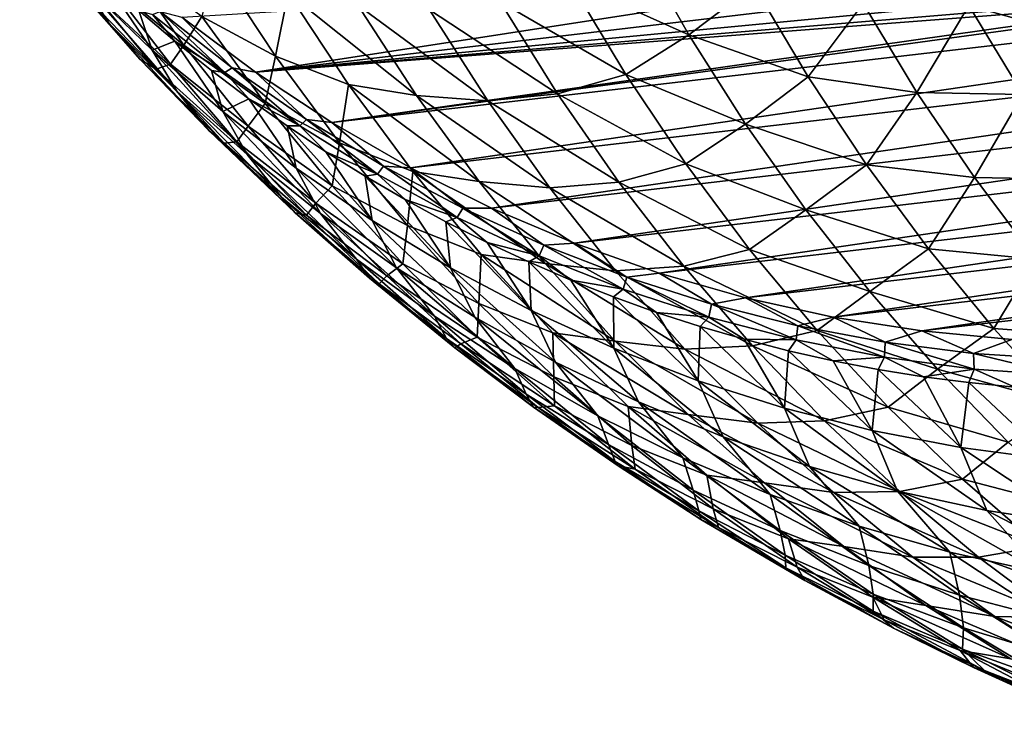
# Model space of a CAD drawing. Header units: metres. Extents: x -46 to 104, y -30 to 30.
# Tile 556 of 656: x 75.57 to 81.93, y -13.5 to -9.04. Entities that reach past the tile are written whole.
import ezdxf

# ---------------------------------------------------------------- set-up
doc = ezdxf.new("R2010")
doc.units = ezdxf.units.M
doc.layers.add('solid_26_000_502_XXX', color=7, linetype='CONTINUOUS')

msp = doc.modelspace()

# ---------------------------------------------------------------- linework, layer by layer
at = {"layer": 'solid_26_000_502_XXX'}
for points in [[(79.607391, -6.293884, 284.477203), (87.863838, -9.027061, 296.710541), (88.064285, -9.173872, 296.53891)], [(79.802994, -6.432578, 284.310577), (79.607391, -6.293884, 284.477203), (88.064285, -9.173872, 296.53891)], [(79.802994, -6.432578, 284.310577), (88.064285, -9.173872, 296.53891), (88.268509, -9.313724, 296.365906)], [(80.002235, -6.564403, 284.1427), (79.802994, -6.432578, 284.310577), (88.268509, -9.313724, 296.365906)], [(80.002235, -6.564403, 284.1427), (88.268509, -9.313724, 296.365906), (88.476379, -9.446518, 296.191681)], [(80.204979, -6.689263, 283.973663), (80.002235, -6.564403, 284.1427), (88.476379, -9.446518, 296.191681)], [(80.204979, -6.689263, 283.973663), (88.476379, -9.446518, 296.191681), (88.687744, -9.572159, 296.016357)], [(80.411072, -6.807067, 283.80365), (80.204979, -6.689263, 283.973663), (88.687744, -9.572159, 296.016357)], [(80.411072, -6.807067, 283.80365), (88.687744, -9.572159, 296.016357), (88.902451, -9.690559, 295.840057)], [(80.620361, -6.917729, 283.632721), (80.411072, -6.807067, 283.80365), (88.902451, -9.690559, 295.840057)], [(80.620361, -6.917729, 283.632721), (88.902451, -9.690559, 295.840057), (89.120354, -9.801635, 295.662903)], [(80.832695, -7.021169, 283.46106), (80.620361, -6.917729, 283.632721), (89.120354, -9.801635, 295.662903)], [(80.832695, -7.021169, 283.46106), (89.120354, -9.801635, 295.662903), (89.341293, -9.905306, 295.485046)], [(81.047928, -7.117311, 283.288727), (80.832695, -7.021169, 283.46106), (89.341293, -9.905306, 295.485046)], [(81.047928, -7.117311, 283.288727), (89.341293, -9.905306, 295.485046), (89.565117, -10.001501, 295.30661)], [(81.265892, -7.206086, 283.115906), (81.047928, -7.117311, 283.288727), (89.565117, -10.001501, 295.30661)], [(81.265892, -7.206086, 283.115906), (89.565117, -10.001501, 295.30661), (89.791664, -10.09015, 295.127655)], [(81.486435, -7.287428, 282.942688), (81.265892, -7.206086, 283.115906), (89.791664, -10.09015, 295.127655)], [(81.486435, -7.287428, 282.942688), (89.791664, -10.09015, 295.127655), (90.020775, -10.171192, 294.948395)], [(81.709396, -7.361279, 282.769196), (81.486435, -7.287428, 282.942688), (90.020775, -10.171192, 294.948395)], [(81.709396, -7.361279, 282.769196), (90.020775, -10.171192, 294.948395), (90.252289, -10.244568, 294.76889)], [(81.934608, -7.427586, 282.595581), (81.709396, -7.361279, 282.769196), (90.252289, -10.244568, 294.76889)], [(77.585136, -9.707316, 283.322723), (89.953606, -8.263963, 274.780518), (78.09359, -10.00009, 282.902832)], [(83.738213, -8.865314, 279.097351), (89.953606, -8.263963, 274.780518), (77.585136, -9.707316, 283.322723)], [(78.09359, -10.00009, 282.902832), (89.953606, -8.263963, 274.780518), (89.43676, -8.676271, 275.068756)], [(76.145729, -9.067495, 287.038818), (75.567039, -8.363253, 286.563538), (75.985085, -8.814984, 286.177124)], [(76.145729, -9.067495, 287.038818), (75.729218, -8.603352, 287.426575), (75.567039, -8.363253, 286.563538)], [(79.892479, -9.140753, 297.379852), (79.551872, -8.538905, 297.740356), (79.123535, -8.79372, 296.906708)], [(80.311867, -8.821666, 298.223816), (79.551872, -8.538905, 297.740356), (79.892479, -9.140753, 297.379852)], [(76.346405, -9.301438, 287.892517), (75.729218, -8.603352, 287.426575), (76.145729, -9.067495, 287.038818)], [(76.346405, -9.301438, 287.892517), (75.921837, -8.81461, 288.290466), (75.729218, -8.603352, 287.426575)], [(82.550949, -9.187987, 299.724426), (82.22522, -8.624312, 300.066864), (81.701424, -8.952093, 299.33429)], [(76.629005, -9.206844, 290.918152), (76.237549, -8.65603, 291.304962), (76.136353, -8.803837, 290.268036)], [(76.743942, -9.023021, 291.96167), (76.237549, -8.65603, 291.304962), (76.629005, -9.206844, 290.918152)], [(77.22052, -9.278086, 292.667969), (76.831985, -8.689956, 293.059967), (76.743942, -9.023021, 291.96167)], [(77.302414, -8.870709, 293.78949), (76.831985, -8.689956, 293.059967), (77.22052, -9.278086, 292.667969)], [(78.09359, -10.00009, 282.902832), (89.43676, -8.676271, 275.068756), (78.616295, -10.260292, 282.479126)], [(78.616295, -10.260292, 282.479126), (89.43676, -8.676271, 275.068756), (88.906059, -9.059521, 275.372559)], [(76.422935, -9.239509, 285.781891), (75.985085, -8.814984, 286.177124), (76.109001, -8.777331, 285.090454)], [(76.422935, -9.239509, 285.781891), (76.109001, -8.777331, 285.090454), (76.336937, -8.982957, 284.887695)], [(81.160568, -8.75312, 280.958191), (77.092079, -9.382633, 283.737885), (76.616013, -9.027081, 284.146912)], [(81.160568, -8.75312, 280.958191), (81.666786, -8.840569, 280.579987), (77.092079, -9.382633, 283.737885)], [(76.449791, -9.362298, 288.864349), (75.921837, -8.81461, 288.290466), (76.346405, -9.301438, 287.892517)], [(76.449791, -9.362298, 288.864349), (76.033188, -8.85605, 289.260376), (75.921837, -8.81461, 288.290466)], [(76.582321, -9.504739, 286.641968), (75.985085, -8.814984, 286.177124), (76.422935, -9.239509, 285.781891)], [(76.582321, -9.504739, 286.641968), (76.145729, -9.067495, 287.038818), (75.985085, -8.814984, 286.177124)], [(76.541939, -9.331567, 289.875641), (76.136353, -8.803837, 290.268036), (76.033188, -8.85605, 289.260376)], [(76.629005, -9.206844, 290.918152), (76.136353, -8.803837, 290.268036), (76.541939, -9.331567, 289.875641)], [(81.666786, -8.840569, 280.579987), (82.179031, -8.895617, 280.203796), (77.092079, -9.382633, 283.737885)], [(79.485291, -9.397153, 296.530823), (79.123535, -8.79372, 296.906708), (78.672699, -8.928631, 296.106018)], [(79.892479, -9.140753, 297.379852), (79.123535, -8.79372, 296.906708), (79.485291, -9.397153, 296.530823)], [(80.663101, -9.413469, 297.857697), (80.311867, -8.821666, 298.223816), (79.892479, -9.140753, 297.379852)], [(81.018578, -8.938636, 298.766876), (80.311867, -8.821666, 298.223816), (80.663101, -9.413469, 297.857697)], [(76.541939, -9.331567, 289.875641), (76.033188, -8.85605, 289.260376), (76.449791, -9.362298, 288.864349)], [(82.179031, -8.895617, 280.203796), (82.695946, -8.918117, 279.830627), (77.092079, -9.382633, 283.737885)], [(83.216141, -8.908007, 279.461487), (77.585136, -9.707316, 283.322723), (77.092079, -9.382633, 283.737885)], [(82.695946, -8.918117, 279.830627), (83.216141, -8.908007, 279.461487), (77.092079, -9.382633, 283.737885)], [(77.692856, -9.461267, 293.39563), (77.302414, -8.870709, 293.78949), (77.22052, -9.278086, 292.667969)], [(78.132462, -9.532417, 294.170685), (77.302414, -8.870709, 293.78949), (77.692856, -9.461267, 293.39563)], [(78.132462, -9.532417, 294.170685), (77.752937, -8.950055, 294.555115), (77.302414, -8.870709, 293.78949)], [(83.216141, -8.908007, 279.461487), (83.738213, -8.865314, 279.097351), (77.585136, -9.707316, 283.322723)], [(78.592041, -9.567163, 294.938538), (77.752937, -8.950055, 294.555115), (78.132462, -9.532417, 294.170685)], [(78.592041, -9.567163, 294.938538), (78.215698, -8.979462, 295.321777), (77.752937, -8.950055, 294.555115)], [(79.043182, -9.523325, 295.725586), (78.672699, -8.928631, 296.106018), (78.215698, -8.979462, 295.321777)], [(79.485291, -9.397153, 296.530823), (78.672699, -8.928631, 296.106018), (79.043182, -9.523325, 295.725586)], [(81.366768, -9.513126, 298.406311), (81.018578, -8.938636, 298.766876), (80.663101, -9.413469, 297.857697)], [(81.701424, -8.952093, 299.33429), (81.018578, -8.938636, 298.766876), (81.366768, -9.513126, 298.406311)], [(82.051895, -9.525725, 298.97229), (81.701424, -8.952093, 299.33429), (81.366768, -9.513126, 298.406311)], [(82.550949, -9.187987, 299.724426), (81.701424, -8.952093, 299.33429), (82.051895, -9.525725, 298.97229)], [(76.422935, -9.239509, 285.781891), (76.336937, -8.982957, 284.887695), (76.569702, -9.181083, 284.682953)], [(76.424461, -9.010751, 284.635284), (76.569702, -9.181083, 284.682953), (76.336937, -8.982957, 284.887695)], [(76.892418, -9.384794, 284.228394), (76.424461, -9.010751, 284.635284), (76.475555, -8.990648, 284.424622)], [(76.892418, -9.384794, 284.228394), (76.569702, -9.181083, 284.682953), (76.424461, -9.010751, 284.635284)], [(76.940331, -9.353908, 284.022125), (76.475555, -8.990648, 284.424622), (76.616013, -9.027081, 284.146912)], [(76.892418, -9.384794, 284.228394), (76.475555, -8.990648, 284.424622), (76.940331, -9.353908, 284.022125)], [(76.940331, -9.353908, 284.022125), (76.616013, -9.027081, 284.146912), (77.092079, -9.382633, 283.737885)], [(77.153404, -9.583726, 291.560089), (76.743942, -9.023021, 291.96167), (76.629005, -9.206844, 290.918152)], [(77.22052, -9.278086, 292.667969), (76.743942, -9.023021, 291.96167), (77.153404, -9.583726, 291.560089)], [(79.043182, -9.523325, 295.725586), (78.215698, -8.979462, 295.321777), (78.592041, -9.567163, 294.938538)], [(76.792274, -9.760357, 287.484833), (76.145729, -9.067495, 287.038818), (76.582321, -9.504739, 286.641968)], [(76.792274, -9.760357, 287.484833), (76.346405, -9.301438, 287.892517), (76.145729, -9.067495, 287.038818)], [(78.616295, -10.260292, 282.479126), (88.906059, -9.059521, 275.372559), (79.152245, -10.487414, 282.052429)], [(79.152245, -10.487414, 282.052429), (88.906059, -9.059521, 275.372559), (88.363113, -9.412525, 275.69101)], [(80.258347, -9.719123, 297.005951), (79.892479, -9.140753, 297.379852), (79.485291, -9.397153, 296.530823)], [(80.663101, -9.413469, 297.857697), (79.892479, -9.140753, 297.379852), (80.258347, -9.719123, 297.005951)], [(76.879585, -9.635851, 285.378723), (76.422935, -9.239509, 285.781891), (76.569702, -9.181083, 284.682953)], [(77.043861, -9.731632, 290.519745), (76.629005, -9.206844, 290.918152), (76.541939, -9.331567, 289.875641)], [(76.879585, -9.635851, 285.378723), (76.569702, -9.181083, 284.682953), (76.807144, -9.371589, 284.476379)], [(76.892418, -9.384794, 284.228394), (76.807144, -9.371589, 284.476379), (76.569702, -9.181083, 284.682953)], [(77.153404, -9.583726, 291.560089), (76.629005, -9.206844, 290.918152), (77.043861, -9.731632, 290.519745)], [(77.03801, -9.9141, 286.236969), (76.422935, -9.239509, 285.781891), (76.879585, -9.635851, 285.378723)], [(77.03801, -9.9141, 286.236969), (76.582321, -9.504739, 286.641968), (76.422935, -9.239509, 285.781891)], [(77.634445, -9.839547, 292.263062), (77.22052, -9.278086, 292.667969), (77.153404, -9.583726, 291.560089)], [(77.692856, -9.461267, 293.39563), (77.22052, -9.278086, 292.667969), (77.634445, -9.839547, 292.263062)], [(76.888298, -9.841148, 288.458038), (76.346405, -9.301438, 287.892517), (76.792274, -9.760357, 287.484833)], [(76.888298, -9.841148, 288.458038), (76.449791, -9.362298, 288.864349), (76.346405, -9.301438, 287.892517)], [(76.970146, -9.832523, 289.472351), (76.541939, -9.331567, 289.875641), (76.449791, -9.362298, 288.864349)], [(77.043861, -9.731632, 290.519745), (76.541939, -9.331567, 289.875641), (76.970146, -9.832523, 289.472351)], [(77.377708, -9.728454, 283.815094), (76.892418, -9.384794, 284.228394), (76.940331, -9.353908, 284.022125)], [(77.42186, -9.687291, 283.613495), (76.940331, -9.353908, 284.022125), (77.092079, -9.382633, 283.737885)], [(77.377708, -9.728454, 283.815094), (76.940331, -9.353908, 284.022125), (77.42186, -9.687291, 283.613495)], [(76.970146, -9.832523, 289.472351), (76.449791, -9.362298, 288.864349), (76.888298, -9.841148, 288.458038)], [(76.879585, -9.635851, 285.378723), (76.807144, -9.371589, 284.476379), (77.049126, -9.554356, 284.268066)], [(76.892418, -9.384794, 284.228394), (77.049126, -9.554356, 284.268066), (76.807144, -9.371589, 284.476379)], [(77.377708, -9.728454, 283.815094), (77.049126, -9.554356, 284.268066), (76.892418, -9.384794, 284.228394)], [(77.42186, -9.687291, 283.613495), (77.092079, -9.382633, 283.737885), (77.585136, -9.707316, 283.322723)], [(79.872818, -9.975517, 296.141449), (79.485291, -9.397153, 296.530823), (79.043182, -9.523325, 295.725586)], [(79.152245, -10.487414, 282.052429), (88.363113, -9.412525, 275.69101), (79.699684, -10.680722, 281.624146)], [(80.258347, -9.719123, 297.005951), (79.485291, -9.397153, 296.530823), (79.872818, -9.975517, 296.141449)], [(79.699684, -10.680722, 281.624146), (88.363113, -9.412525, 275.69101), (87.809532, -9.734265, 276.023132)], [(81.039497, -9.980993, 297.478363), (80.663101, -9.413469, 297.857697), (80.258347, -9.719123, 297.005951)], [(81.366768, -9.513126, 298.406311), (80.663101, -9.413469, 297.857697), (81.039497, -9.980993, 297.478363)], [(78.10881, -10.025003, 292.988831), (77.692856, -9.461267, 293.39563), (77.634445, -9.839547, 292.263062)], [(78.536613, -10.089204, 293.773651), (77.692856, -9.461267, 293.39563), (78.10881, -10.025003, 292.988831)], [(78.536613, -10.089204, 293.773651), (78.132462, -9.532417, 294.170685), (77.692856, -9.461267, 293.39563)], [(77.258415, -10.190308, 287.068359), (76.582321, -9.504739, 286.641968), (77.03801, -9.9141, 286.236969)], [(77.258415, -10.190308, 287.068359), (76.792274, -9.760357, 287.484833), (76.582321, -9.504739, 286.641968)], [(78.993301, -10.129348, 294.542542), (78.132462, -9.532417, 294.170685), (78.536613, -10.089204, 293.773651)], [(78.993301, -10.129348, 294.542542), (78.592041, -9.567163, 294.938538), (78.132462, -9.532417, 294.170685)], [(79.43895, -10.092666, 295.332092), (79.043182, -9.523325, 295.725586), (78.592041, -9.567163, 294.938538)], [(79.872818, -9.975517, 296.141449), (79.043182, -9.523325, 295.725586), (79.43895, -10.092666, 295.332092)], [(81.739197, -10.063845, 298.033112), (81.366768, -9.513126, 298.406311), (81.039497, -9.980993, 297.478363)], [(82.051895, -9.525725, 298.97229), (81.366768, -9.513126, 298.406311), (81.739197, -10.063845, 298.033112)], [(82.426987, -10.075032, 298.597443), (82.051895, -9.525725, 298.97229), (81.739197, -10.063845, 298.033112)], [(77.353996, -10.003103, 284.968567), (76.879585, -9.635851, 285.378723), (77.049126, -9.554356, 284.268066)], [(77.587242, -10.116706, 291.146545), (77.153404, -9.583726, 291.560089), (77.043861, -9.731632, 290.519745)], [(77.353996, -10.003103, 284.968567), (77.049126, -9.554356, 284.268066), (77.295486, -9.729271, 284.058167)], [(77.377708, -9.728454, 283.815094), (77.295486, -9.729271, 284.058167), (77.049126, -9.554356, 284.268066)], [(77.634445, -9.839547, 292.263062), (77.153404, -9.583726, 291.560089), (77.587242, -10.116706, 291.146545)], [(79.43895, -10.092666, 295.332092), (78.592041, -9.567163, 294.938538), (78.993301, -10.129348, 294.542542)], [(77.511772, -10.294661, 285.824677), (76.879585, -9.635851, 285.378723), (77.353996, -10.003103, 284.968567)], [(77.511772, -10.294661, 285.824677), (77.03801, -9.9141, 286.236969), (76.879585, -9.635851, 285.378723)], [(77.481194, -10.229216, 290.110596), (77.043861, -9.731632, 290.519745), (76.970146, -9.832523, 289.472351)], [(77.587242, -10.116706, 291.146545), (77.043861, -9.731632, 290.519745), (77.481194, -10.229216, 290.110596)], [(77.377708, -9.728454, 283.815094), (77.546074, -9.896228, 283.846771), (77.295486, -9.729271, 284.058167)], [(77.845062, -10.340425, 284.552368), (77.295486, -9.729271, 284.058167), (77.546074, -9.896228, 283.846771)], [(77.845062, -10.340425, 284.552368), (77.353996, -10.003103, 284.968567), (77.295486, -9.729271, 284.058167)], [(77.879173, -10.0409, 283.396362), (77.377708, -9.728454, 283.815094), (77.42186, -9.687291, 283.613495)], [(77.879173, -10.0409, 283.396362), (77.546074, -9.896228, 283.846771), (77.377708, -9.728454, 283.815094)], [(77.918991, -9.990006, 283.199738), (77.42186, -9.687291, 283.613495), (77.585136, -9.707316, 283.322723)], [(77.879173, -10.0409, 283.396362), (77.42186, -9.687291, 283.613495), (77.918991, -9.990006, 283.199738)], [(77.918991, -9.990006, 283.199738), (77.585136, -9.707316, 283.322723), (78.09359, -10.00009, 282.902832)], [(79.699684, -10.680722, 281.624146), (87.809532, -9.734265, 276.023132), (80.257477, -10.83981, 281.195129)], [(80.648643, -10.272714, 296.619415), (80.258347, -9.719123, 297.005951), (79.872818, -9.975517, 296.141449)], [(80.257477, -10.83981, 281.195129), (87.809532, -9.734265, 276.023132), (87.246086, -10.024281, 276.3685)], [(81.039497, -9.980993, 297.478363), (80.258347, -9.719123, 297.005951), (80.648643, -10.272714, 296.619415)], [(77.347725, -10.291512, 288.042358), (76.792274, -9.760357, 287.484833), (77.258415, -10.190308, 287.068359)], [(77.347725, -10.291512, 288.042358), (76.888298, -9.841148, 288.458038), (76.792274, -9.760357, 287.484833)], [(77.420013, -10.305575, 289.059021), (76.970146, -9.832523, 289.472351), (76.888298, -9.841148, 288.458038)], [(77.420013, -10.305575, 289.059021), (76.888298, -9.841148, 288.458038), (77.347725, -10.291512, 288.042358)], [(77.481194, -10.229216, 290.110596), (76.970146, -9.832523, 289.472351), (77.420013, -10.305575, 289.059021)], [(78.072784, -10.373024, 291.846191), (77.634445, -9.839547, 292.263062), (77.587242, -10.116706, 291.146545)], [(78.10881, -10.025003, 292.988831), (77.634445, -9.839547, 292.263062), (78.072784, -10.373024, 291.846191)], [(77.743759, -10.590299, 286.644012), (77.03801, -9.9141, 286.236969), (77.511772, -10.294661, 285.824677)], [(77.743759, -10.590299, 286.644012), (77.258415, -10.190308, 287.068359), (77.03801, -9.9141, 286.236969)], [(77.845062, -10.340425, 284.552368), (77.546074, -9.896228, 283.846771), (77.800751, -10.055122, 283.634064)], [(77.879173, -10.0409, 283.396362), (77.800751, -10.055122, 283.634064), (77.546074, -9.896228, 283.846771)], [(78.395584, -10.321379, 282.973175), (77.879173, -10.0409, 283.396362), (77.918991, -9.990006, 283.199738)], [(78.43055, -10.261334, 282.78183), (77.918991, -9.990006, 283.199738), (78.09359, -10.00009, 282.902832)], [(78.395584, -10.321379, 282.973175), (77.918991, -9.990006, 283.199738), (78.43055, -10.261334, 282.78183)], [(80.28521, -10.527472, 295.739471), (79.872818, -9.975517, 296.141449), (79.43895, -10.092666, 295.332092)], [(80.648643, -10.272714, 296.619415), (79.872818, -9.975517, 296.141449), (80.28521, -10.527472, 295.739471)], [(81.440178, -10.522933, 297.086731), (81.039497, -9.980993, 297.478363), (80.648643, -10.272714, 296.619415)], [(81.739197, -10.063845, 298.033112), (81.039497, -9.980993, 297.478363), (81.440178, -10.522933, 297.086731)], [(78.002556, -10.645568, 285.406036), (77.353996, -10.003103, 284.968567), (77.845062, -10.340425, 284.552368)], [(78.002556, -10.645568, 285.406036), (77.511772, -10.294661, 285.824677), (77.353996, -10.003103, 284.968567)], [(77.879173, -10.0409, 283.396362), (78.059341, -10.205857, 283.420166), (77.800751, -10.055122, 283.634064)], [(78.351677, -10.647043, 284.131104), (77.800751, -10.055122, 283.634064), (78.059341, -10.205857, 283.420166)], [(78.351677, -10.647043, 284.131104), (77.845062, -10.340425, 284.552368), (77.800751, -10.055122, 283.634064)], [(78.395584, -10.321379, 282.973175), (78.059341, -10.205857, 283.420166), (77.879173, -10.0409, 283.396362)], [(78.549316, -10.560595, 292.570007), (78.10881, -10.025003, 292.988831), (78.072784, -10.373024, 291.846191)], [(78.43055, -10.261334, 282.78183), (78.09359, -10.00009, 282.902832), (78.616295, -10.260292, 282.479126)], [(78.964485, -10.619163, 293.364929), (78.10881, -10.025003, 292.988831), (78.549316, -10.560595, 292.570007)], [(78.964485, -10.619163, 293.364929), (78.536613, -10.089204, 293.773651), (78.10881, -10.025003, 292.988831)], [(80.257477, -10.83981, 281.195129), (87.246086, -10.024281, 276.3685), (80.824493, -10.964354, 280.766296)], [(80.824493, -10.964354, 280.766296), (87.246086, -10.024281, 276.3685), (86.674568, -10.281649, 276.725983)], [(78.044449, -10.620711, 290.721954), (77.587242, -10.116706, 291.146545), (77.481194, -10.229216, 290.110596)], [(78.072784, -10.373024, 291.846191), (77.587242, -10.116706, 291.146545), (78.044449, -10.620711, 290.721954)], [(79.418571, -10.66474, 294.134613), (78.536613, -10.089204, 293.773651), (78.964485, -10.619163, 293.364929)], [(79.418571, -10.66474, 294.134613), (78.993301, -10.129348, 294.542542), (78.536613, -10.089204, 293.773651)], [(79.859108, -10.635352, 294.926422), (79.43895, -10.092666, 295.332092), (78.993301, -10.129348, 294.542542)], [(80.28521, -10.527472, 295.739471), (79.43895, -10.092666, 295.332092), (79.859108, -10.635352, 294.926422)], [(82.135017, -10.589548, 297.648102), (81.739197, -10.063845, 298.033112), (81.440178, -10.522933, 297.086731)], [(82.426987, -10.075032, 298.597443), (81.739197, -10.063845, 298.033112), (82.135017, -10.589548, 297.648102)], [(79.859108, -10.635352, 294.926422), (78.993301, -10.129348, 294.542542), (79.418571, -10.66474, 294.134613)], [(77.827011, -10.712363, 287.618256), (77.258415, -10.190308, 287.068359), (77.743759, -10.590299, 286.644012)], [(77.827011, -10.712363, 287.618256), (77.347725, -10.291512, 288.042358), (77.258415, -10.190308, 287.068359)], [(77.940018, -10.698479, 289.69165), (77.481194, -10.229216, 290.110596), (77.420013, -10.305575, 289.059021)], [(78.044449, -10.620711, 290.721954), (77.481194, -10.229216, 290.110596), (77.940018, -10.698479, 289.69165)], [(78.351677, -10.647043, 284.131104), (78.059341, -10.205857, 283.420166), (78.321693, -10.34834, 283.20517)], [(78.395584, -10.321379, 282.973175), (78.321693, -10.34834, 283.20517), (78.059341, -10.205857, 283.420166)], [(77.890511, -10.749654, 288.636658), (77.347725, -10.291512, 288.042358), (77.827011, -10.712363, 287.618256)], [(77.890511, -10.749654, 288.636658), (77.420013, -10.305575, 289.059021), (77.347725, -10.291512, 288.042358)], [(77.940018, -10.698479, 289.69165), (77.420013, -10.305575, 289.059021), (77.890511, -10.749654, 288.636658)], [(78.247177, -10.959408, 286.212799), (77.511772, -10.294661, 285.824677), (78.002556, -10.645568, 285.406036)], [(78.247177, -10.959408, 286.212799), (77.743759, -10.590299, 286.644012), (77.511772, -10.294661, 285.824677)], [(78.925713, -10.569214, 282.5466), (78.395584, -10.321379, 282.973175), (78.43055, -10.261334, 282.78183)], [(78.95533, -10.500633, 282.360718), (78.43055, -10.261334, 282.78183), (78.616295, -10.260292, 282.479126)], [(78.925713, -10.569214, 282.5466), (78.43055, -10.261334, 282.78183), (78.95533, -10.500633, 282.360718)], [(78.95533, -10.500633, 282.360718), (78.616295, -10.260292, 282.479126), (79.152245, -10.487414, 282.052429)], [(81.062492, -10.800279, 296.221191), (80.648643, -10.272714, 296.619415), (80.28521, -10.527472, 295.739471)], [(81.440178, -10.522933, 297.086731), (80.648643, -10.272714, 296.619415), (81.062492, -10.800279, 296.221191)], [(80.824493, -10.964354, 280.766296), (86.674568, -10.281649, 276.725983), (81.398865, -11.053946, 280.33905)], [(81.398865, -11.053946, 280.33905), (86.674568, -10.281649, 276.725983), (86.096451, -10.505717, 277.094696)], [(78.509262, -10.966036, 284.981995), (77.845062, -10.340425, 284.552368), (78.351677, -10.647043, 284.131104)], [(78.509262, -10.966036, 284.981995), (78.002556, -10.645568, 285.406036), (77.845062, -10.340425, 284.552368)], [(78.534523, -10.87727, 291.418335), (78.072784, -10.373024, 291.846191), (78.044449, -10.620711, 290.721954)], [(78.549316, -10.560595, 292.570007), (78.072784, -10.373024, 291.846191), (78.534523, -10.87727, 291.418335)], [(78.395584, -10.321379, 282.973175), (78.587654, -10.482482, 282.989258), (78.321693, -10.34834, 283.20517)], [(78.872673, -10.922255, 283.705688), (78.321693, -10.34834, 283.20517), (78.587654, -10.482482, 282.989258)], [(78.872673, -10.922255, 283.705688), (78.351677, -10.647043, 284.131104), (78.321693, -10.34834, 283.20517)], [(78.925713, -10.569214, 282.5466), (78.587654, -10.482482, 282.989258), (78.395584, -10.321379, 282.973175)], [(78.872673, -10.922255, 283.705688), (78.587654, -10.482482, 282.989258), (78.85704, -10.608201, 282.772522)], [(78.925713, -10.569214, 282.5466), (78.85704, -10.608201, 282.772522), (78.587654, -10.482482, 282.989258)], [(79.468277, -10.783807, 282.117615), (78.925713, -10.569214, 282.5466), (78.95533, -10.500633, 282.360718)], [(79.492065, -10.707333, 281.937439), (78.95533, -10.500633, 282.360718), (79.152245, -10.487414, 282.052429)], [(79.468277, -10.783807, 282.117615), (78.95533, -10.500633, 282.360718), (79.492065, -10.707333, 281.937439)], [(79.492065, -10.707333, 281.937439), (79.152245, -10.487414, 282.052429), (79.699684, -10.680722, 281.624146)], [(79.013329, -11.066786, 292.140167), (78.549316, -10.560595, 292.570007), (78.534523, -10.87727, 291.418335)], [(79.415123, -11.121102, 292.945465), (78.549316, -10.560595, 292.570007), (79.013329, -11.066786, 292.140167)], [(79.415123, -11.121102, 292.945465), (78.964485, -10.619163, 293.364929), (78.549316, -10.560595, 292.570007)], [(80.721504, -11.051741, 295.325867), (80.28521, -10.527472, 295.739471), (79.859108, -10.635352, 294.926422)], [(81.062492, -10.800279, 296.221191), (80.28521, -10.527472, 295.739471), (80.721504, -11.051741, 295.325867)], [(81.864227, -11.038043, 296.683655), (81.440178, -10.522933, 297.086731), (81.062492, -10.800279, 296.221191)], [(81.398865, -11.053946, 280.33905), (86.096451, -10.505717, 277.094696), (81.979416, -11.108403, 279.914246)], [(82.135017, -10.589548, 297.648102), (81.440178, -10.522933, 297.086731), (81.864227, -11.038043, 296.683655)], [(78.325073, -11.102743, 287.186707), (77.743759, -10.590299, 286.644012), (78.247177, -10.959408, 286.212799)], [(78.325073, -11.102743, 287.186707), (77.827011, -10.712363, 287.618256), (77.743759, -10.590299, 286.644012)], [(78.523941, -11.094563, 290.287384), (78.044449, -10.620711, 290.721954), (77.940018, -10.698479, 289.69165)], [(78.534523, -10.87727, 291.418335), (78.044449, -10.620711, 290.721954), (78.523941, -11.094563, 290.287384)], [(78.925713, -10.569214, 282.5466), (79.1297, -10.725419, 282.555115), (78.85704, -10.608201, 282.772522)], [(79.406853, -11.165428, 283.2771), (78.85704, -10.608201, 282.772522), (79.1297, -10.725419, 282.555115)], [(79.406853, -11.165428, 283.2771), (78.872673, -10.922255, 283.705688), (78.85704, -10.608201, 282.772522)], [(79.468277, -10.783807, 282.117615), (79.1297, -10.725419, 282.555115), (78.925713, -10.569214, 282.5466)], [(79.866875, -11.172128, 293.715729), (78.964485, -10.619163, 293.364929), (79.415123, -11.121102, 292.945465)], [(79.866875, -11.172128, 293.715729), (79.418571, -10.66474, 294.134613), (78.964485, -10.619163, 293.364929)], [(82.553345, -11.08905, 297.252136), (82.135017, -10.589548, 297.648102), (81.864227, -11.038043, 296.683655)], [(78.767509, -11.296782, 285.775726), (78.002556, -10.645568, 285.406036), (78.509262, -10.966036, 284.981995)], [(78.767509, -11.296782, 285.775726), (78.247177, -10.959408, 286.212799), (78.002556, -10.645568, 285.406036)], [(79.030739, -11.255345, 284.553467), (78.351677, -10.647043, 284.131104), (78.872673, -10.922255, 283.705688)], [(79.030739, -11.255345, 284.553467), (78.509262, -10.966036, 284.981995), (78.351677, -10.647043, 284.131104)], [(80.302689, -11.150143, 294.50946), (79.859108, -10.635352, 294.926422), (79.418571, -10.66474, 294.134613)], [(80.302689, -11.150143, 294.50946), (79.418571, -10.66474, 294.134613), (79.866875, -11.172128, 293.715729)], [(80.039505, -10.880942, 281.513), (79.492065, -10.707333, 281.937439), (79.699684, -10.680722, 281.624146)], [(80.039505, -10.880942, 281.513), (79.699684, -10.680722, 281.624146), (80.257477, -10.83981, 281.195129)], [(80.721504, -11.051741, 295.325867), (79.859108, -10.635352, 294.926422), (80.302689, -11.150143, 294.50946)], [(78.380585, -11.163758, 288.206177), (77.827011, -10.712363, 287.618256), (78.325073, -11.102743, 287.186707)], [(78.380585, -11.163758, 288.206177), (77.890511, -10.749654, 288.636658), (77.827011, -10.712363, 287.618256)], [(78.419312, -11.138367, 289.263855), (77.940018, -10.698479, 289.69165), (77.890511, -10.749654, 288.636658)], [(78.419312, -11.138367, 289.263855), (77.890511, -10.749654, 288.636658), (78.380585, -11.163758, 288.206177)], [(78.523941, -11.094563, 290.287384), (77.940018, -10.698479, 289.69165), (78.419312, -11.138367, 289.263855)], [(79.406853, -11.165428, 283.2771), (79.1297, -10.725419, 282.555115), (79.405464, -10.834064, 282.337158)], [(79.468277, -10.783807, 282.117615), (79.405464, -10.834064, 282.337158), (79.1297, -10.725419, 282.555115)], [(80.021957, -10.96464, 281.687317), (79.468277, -10.783807, 282.117615), (79.492065, -10.707333, 281.937439)], [(80.021957, -10.96464, 281.687317), (79.492065, -10.707333, 281.937439), (80.039505, -10.880942, 281.513)], [(79.468277, -10.783807, 282.117615), (79.684158, -10.934071, 282.118805), (79.405464, -10.834064, 282.337158)], [(80.021957, -10.96464, 281.687317), (79.684158, -10.934071, 282.118805), (79.468277, -10.783807, 282.117615)], [(81.498962, -11.300631, 295.812134), (81.062492, -10.800279, 296.221191), (80.721504, -11.051741, 295.325867)], [(81.864227, -11.038043, 296.683655), (81.062492, -10.800279, 296.221191), (81.498962, -11.300631, 295.812134)], [(79.018578, -11.351103, 290.980499), (78.534523, -10.87727, 291.418335), (78.523941, -11.094563, 290.287384)], [(79.013329, -11.066786, 292.140167), (78.534523, -10.87727, 291.418335), (79.018578, -11.351103, 290.980499)], [(79.952995, -11.376008, 282.846375), (79.405464, -10.834064, 282.337158), (79.684158, -10.934071, 282.118805)], [(79.952995, -11.376008, 282.846375), (79.406853, -11.165428, 283.2771), (79.405464, -10.834064, 282.337158)], [(80.585426, -11.111278, 281.256683), (80.021957, -10.96464, 281.687317), (80.039505, -10.880942, 281.513)], [(80.596329, -11.02105, 281.088379), (80.039505, -10.880942, 281.513), (80.257477, -10.83981, 281.195129)], [(80.585426, -11.111278, 281.256683), (80.039505, -10.880942, 281.513), (80.596329, -11.02105, 281.088379)], [(80.596329, -11.02105, 281.088379), (80.257477, -10.83981, 281.195129), (80.824493, -10.964354, 280.766296)], [(79.565826, -11.512847, 284.12146), (78.872673, -10.922255, 283.705688), (79.406853, -11.165428, 283.2771)], [(79.565826, -11.512847, 284.12146), (79.030739, -11.255345, 284.553467), (78.872673, -10.922255, 283.705688)], [(79.952995, -11.376008, 282.846375), (79.684158, -10.934071, 282.118805), (79.965614, -11.025375, 281.900208)], [(80.021957, -10.96464, 281.687317), (79.965614, -11.025375, 281.900208), (79.684158, -10.934071, 282.118805)], [(78.840782, -11.461762, 286.748718), (78.247177, -10.959408, 286.212799), (78.767509, -11.296782, 285.775726)], [(78.840782, -11.461762, 286.748718), (78.325073, -11.102743, 287.186707), (78.247177, -10.959408, 286.212799)], [(79.303566, -11.601645, 285.333771), (78.509262, -10.966036, 284.981995), (79.030739, -11.255345, 284.553467)], [(79.303566, -11.601645, 285.333771), (78.767509, -11.296782, 285.775726), (78.509262, -10.966036, 284.981995)], [(80.021957, -10.96464, 281.687317), (80.249664, -11.107922, 281.681427), (79.965614, -11.025375, 281.900208)], [(80.585426, -11.111278, 281.256683), (80.249664, -11.107922, 281.681427), (80.021957, -10.96464, 281.687317)], [(81.161232, -11.127325, 280.664642), (80.596329, -11.02105, 281.088379), (80.824493, -10.964354, 280.766296)], [(81.161232, -11.127325, 280.664642), (80.824493, -10.964354, 280.766296), (81.398865, -11.053946, 280.33905)], [(79.499756, -11.54239, 291.700287), (79.013329, -11.066786, 292.140167), (79.018578, -11.351103, 290.980499)], [(79.887505, -11.593894, 292.516144), (79.013329, -11.066786, 292.140167), (79.499756, -11.54239, 291.700287)], [(79.887505, -11.593894, 292.516144), (79.415123, -11.121102, 292.945465), (79.013329, -11.066786, 292.140167)], [(80.50985, -11.553511, 282.414459), (79.952995, -11.376008, 282.846375), (79.965614, -11.025375, 281.900208)], [(80.50985, -11.553511, 282.414459), (79.965614, -11.025375, 281.900208), (80.249664, -11.107922, 281.681427)], [(81.18071, -11.547107, 294.90155), (80.721504, -11.051741, 295.325867), (80.302689, -11.150143, 294.50946)], [(81.157326, -11.223366, 280.826813), (80.585426, -11.111278, 281.256683), (80.596329, -11.02105, 281.088379)], [(81.157326, -11.223366, 280.826813), (80.596329, -11.02105, 281.088379), (81.161232, -11.127325, 280.664642)], [(81.498962, -11.300631, 295.812134), (80.721504, -11.051741, 295.325867), (81.18071, -11.547107, 294.90155)], [(81.732864, -11.199513, 280.242706), (81.161232, -11.127325, 280.664642), (81.398865, -11.053946, 280.33905)], [(81.732864, -11.199513, 280.242706), (81.398865, -11.053946, 280.33905), (81.979416, -11.108403, 279.914246)], [(82.310669, -11.525139, 296.27005), (81.864227, -11.038043, 296.683655), (81.498962, -11.300631, 295.812134)], [(82.553345, -11.08905, 297.252136), (81.864227, -11.038043, 296.683655), (82.310669, -11.525139, 296.27005)], [(78.88913, -11.546952, 287.768524), (78.325073, -11.102743, 287.186707), (78.840782, -11.461762, 286.748718)], [(78.88913, -11.546952, 287.768524), (78.380585, -11.163758, 288.206177), (78.325073, -11.102743, 287.186707)], [(79.024605, -11.537151, 289.843781), (78.523941, -11.094563, 290.287384), (78.419312, -11.138367, 289.263855)], [(79.018578, -11.351103, 290.980499), (78.523941, -11.094563, 290.287384), (79.024605, -11.537151, 289.843781)], [(80.337212, -11.650363, 293.286835), (79.415123, -11.121102, 292.945465), (79.887505, -11.593894, 292.516144)], [(80.337212, -11.650363, 293.286835), (79.866875, -11.172128, 293.715729), (79.415123, -11.121102, 292.945465)], [(80.50985, -11.553511, 282.414459), (80.249664, -11.107922, 281.681427), (80.536118, -11.18166, 281.462677)], [(80.585426, -11.111278, 281.256683), (80.536118, -11.18166, 281.462677), (80.249664, -11.107922, 281.681427)], [(80.585426, -11.111278, 281.256683), (80.824806, -11.246544, 281.244049), (80.536118, -11.18166, 281.462677)], [(81.157326, -11.223366, 280.826813), (80.824806, -11.246544, 281.244049), (80.585426, -11.111278, 281.256683)], [(81.736267, -11.300633, 280.398682), (81.157326, -11.223366, 280.826813), (81.161232, -11.127325, 280.664642)], [(81.736267, -11.300633, 280.398682), (81.161232, -11.127325, 280.664642), (81.732864, -11.199513, 280.242706)], [(82.309868, -11.237444, 279.823669), (81.732864, -11.199513, 280.242706), (81.979416, -11.108403, 279.914246)], [(78.917992, -11.547894, 288.828125), (78.419312, -11.138367, 289.263855), (78.380585, -11.163758, 288.206177)], [(78.917992, -11.547894, 288.828125), (78.380585, -11.163758, 288.206177), (78.88913, -11.546952, 287.768524)], [(79.024605, -11.537151, 289.843781), (78.419312, -11.138367, 289.263855), (78.917992, -11.547894, 288.828125)], [(80.113327, -11.737965, 283.68692), (79.406853, -11.165428, 283.2771), (79.952995, -11.376008, 282.846375)], [(80.113327, -11.737965, 283.68692), (79.565826, -11.512847, 284.12146), (79.406853, -11.165428, 283.2771)], [(80.768677, -11.635859, 294.082184), (80.302689, -11.150143, 294.50946), (79.866875, -11.172128, 293.715729)], [(80.768677, -11.635859, 294.082184), (79.866875, -11.172128, 293.715729), (80.337212, -11.650363, 293.286835)], [(81.18071, -11.547107, 294.90155), (80.302689, -11.150143, 294.50946), (80.768677, -11.635859, 294.082184)], [(81.076141, -11.69753, 281.98233), (80.50985, -11.553511, 282.414459), (80.536118, -11.18166, 281.462677)], [(81.076141, -11.69753, 281.98233), (80.536118, -11.18166, 281.462677), (80.824806, -11.246544, 281.244049)], [(82.320869, -11.342895, 279.973358), (81.732864, -11.199513, 280.242706), (82.309868, -11.237444, 279.823669)], [(82.320869, -11.342895, 279.973358), (81.736267, -11.300633, 280.398682), (81.732864, -11.199513, 280.242706)], [(79.854095, -11.873293, 284.888), (79.030739, -11.255345, 284.553467), (79.565826, -11.512847, 284.12146)], [(79.854095, -11.873293, 284.888), (79.303566, -11.601645, 285.333771), (79.030739, -11.255345, 284.553467)], [(81.157326, -11.223366, 280.826813), (81.115555, -11.302534, 281.025696), (80.824806, -11.246544, 281.244049)], [(81.076141, -11.69753, 281.98233), (80.824806, -11.246544, 281.244049), (81.115555, -11.302534, 281.025696)], [(81.157326, -11.223366, 280.826813), (81.40818, -11.349596, 280.807739), (81.115555, -11.302534, 281.025696)], [(81.736267, -11.300633, 280.398682), (81.40818, -11.349596, 280.807739), (81.157326, -11.223366, 280.826813)], [(79.372948, -11.788603, 286.305237), (78.767509, -11.296782, 285.775726), (79.303566, -11.601645, 285.333771)], [(79.372948, -11.788603, 286.305237), (78.840782, -11.461762, 286.748718), (78.767509, -11.296782, 285.775726)], [(81.650566, -11.807734, 281.550995), (81.076141, -11.69753, 281.98233), (81.115555, -11.302534, 281.025696)], [(81.650566, -11.807734, 281.550995), (81.115555, -11.302534, 281.025696), (81.40818, -11.349596, 280.807739)], [(81.957069, -11.772641, 295.393158), (81.498962, -11.300631, 295.812134), (81.18071, -11.547107, 294.90155)], [(81.736267, -11.300633, 280.398682), (81.702507, -11.387701, 280.590332), (81.40818, -11.349596, 280.807739)], [(82.310669, -11.525139, 296.27005), (81.498962, -11.300631, 295.812134), (81.957069, -11.772641, 295.393158)], [(81.736267, -11.300633, 280.398682), (81.998352, -11.416824, 280.373566), (81.702507, -11.387701, 280.590332)], [(82.320869, -11.342895, 279.973358), (81.998352, -11.416824, 280.373566), (81.736267, -11.300633, 280.398682)], [(79.523804, -11.793415, 290.533722), (79.018578, -11.351103, 290.980499), (79.024605, -11.537151, 289.843781)], [(79.499756, -11.54239, 291.700287), (79.018578, -11.351103, 290.980499), (79.523804, -11.793415, 290.533722)], [(80.672012, -11.930193, 283.250824), (79.952995, -11.376008, 282.846375), (80.50985, -11.553511, 282.414459)], [(80.672012, -11.930193, 283.250824), (80.113327, -11.737965, 283.68692), (79.952995, -11.376008, 282.846375)], [(81.650566, -11.807734, 281.550995), (81.40818, -11.349596, 280.807739), (81.702507, -11.387701, 280.590332)], [(82.231819, -11.883874, 281.12146), (81.650566, -11.807734, 281.550995), (81.702507, -11.387701, 280.590332)], [(82.231819, -11.883874, 281.12146), (81.702507, -11.387701, 280.590332), (81.998352, -11.416824, 280.373566)], [(79.414993, -11.898372, 287.324738), (78.840782, -11.461762, 286.748718), (79.372948, -11.788603, 286.305237)], [(79.414993, -11.898372, 287.324738), (78.88913, -11.546952, 287.768524), (78.840782, -11.461762, 286.748718)], [(80.417839, -12.111099, 284.439392), (79.565826, -11.512847, 284.12146), (80.113327, -11.737965, 283.68692)], [(80.417839, -12.111099, 284.439392), (79.854095, -11.873293, 284.888), (79.565826, -11.512847, 284.12146)], [(79.434937, -11.926143, 288.385498), (78.88913, -11.546952, 287.768524), (79.414993, -11.898372, 287.324738)], [(79.434937, -11.926143, 288.385498), (78.917992, -11.547894, 288.828125), (78.88913, -11.546952, 287.768524)], [(79.545265, -11.947439, 289.392242), (79.024605, -11.537151, 289.843781), (78.917992, -11.547894, 288.828125)], [(79.545265, -11.947439, 289.392242), (78.917992, -11.547894, 288.828125), (79.434937, -11.926143, 288.385498)], [(79.523804, -11.793415, 290.533722), (79.024605, -11.537151, 289.843781), (79.545265, -11.947439, 289.392242)], [(80.007477, -11.986292, 291.251404), (79.499756, -11.54239, 291.700287), (79.523804, -11.793415, 290.533722)], [(80.380569, -12.036475, 292.078003), (79.499756, -11.54239, 291.700287), (80.007477, -11.986292, 291.251404)], [(80.380569, -12.036475, 292.078003), (79.887505, -11.593894, 292.516144), (79.499756, -11.54239, 291.700287)], [(81.240623, -12.0891, 282.814117), (80.50985, -11.553511, 282.414459), (81.076141, -11.69753, 281.98233)], [(81.240623, -12.0891, 282.814117), (80.672012, -11.930193, 283.250824), (80.50985, -11.553511, 282.414459)], [(81.661751, -12.012423, 294.467529), (81.18071, -11.547107, 294.90155), (80.768677, -11.635859, 294.082184)], [(81.957069, -11.772641, 295.393158), (81.18071, -11.547107, 294.90155), (81.661751, -12.012423, 294.467529)], [(79.920364, -12.08252, 285.85733), (79.303566, -11.601645, 285.333771), (79.854095, -11.873293, 284.888)], [(79.920364, -12.08252, 285.85733), (79.372948, -11.788603, 286.305237), (79.303566, -11.601645, 285.333771)], [(80.828514, -12.098362, 292.848877), (79.887505, -11.593894, 292.516144), (80.380569, -12.036475, 292.078003)], [(80.828514, -12.098362, 292.848877), (80.337212, -11.650363, 293.286835), (79.887505, -11.593894, 292.516144)], [(81.256012, -12.091393, 293.645599), (80.768677, -11.635859, 294.082184), (80.337212, -11.650363, 293.286835)], [(81.661751, -12.012423, 294.467529), (80.768677, -11.635859, 294.082184), (81.256012, -12.091393, 293.645599)], [(81.256012, -12.091393, 293.645599), (80.337212, -11.650363, 293.286835), (80.828514, -12.098362, 292.848877)], [(81.817894, -12.214331, 282.377838), (81.076141, -11.69753, 281.98233), (81.650566, -11.807734, 281.550995)], [(81.817894, -12.214331, 282.377838), (81.240623, -12.0891, 282.814117), (81.076141, -11.69753, 281.98233)], [(80.993492, -12.314514, 283.988983), (80.113327, -11.737965, 283.68692), (80.672012, -11.930193, 283.250824)], [(80.993492, -12.314514, 283.988983), (80.417839, -12.111099, 284.439392), (80.113327, -11.737965, 283.68692)], [(82.435783, -12.215249, 294.96521), (81.957069, -11.772641, 295.393158), (81.661751, -12.012423, 294.467529)], [(79.956993, -12.217223, 286.875824), (79.372948, -11.788603, 286.305237), (79.920364, -12.08252, 285.85733)], [(79.956993, -12.217223, 286.875824), (79.414993, -11.898372, 287.324738), (79.372948, -11.788603, 286.305237)], [(80.049034, -12.203171, 290.07901), (79.523804, -11.793415, 290.533722), (79.545265, -11.947439, 289.392242)], [(80.007477, -11.986292, 291.251404), (79.523804, -11.793415, 290.533722), (80.049034, -12.203171, 290.07901)], [(82.402519, -12.305603, 281.942932), (81.650566, -11.807734, 281.550995), (82.231819, -11.883874, 281.12146)], [(82.402519, -12.305603, 281.942932), (81.817894, -12.214331, 282.377838), (81.650566, -11.807734, 281.550995)], [(79.969002, -12.272263, 287.93692), (79.414993, -11.898372, 287.324738), (79.956993, -12.217223, 286.875824)], [(79.969002, -12.272263, 287.93692), (79.434937, -11.926143, 288.385498), (79.414993, -11.898372, 287.324738)], [(80.481796, -12.342845, 285.405975), (79.854095, -11.873293, 284.888), (80.417839, -12.111099, 284.439392)], [(80.481796, -12.342845, 285.405975), (79.920364, -12.08252, 285.85733), (79.854095, -11.873293, 284.888)], [(80.084709, -12.324466, 288.933807), (79.434937, -11.926143, 288.385498), (79.969002, -12.272263, 287.93692)], [(80.084709, -12.324466, 288.933807), (79.545265, -11.947439, 289.392242), (79.434937, -11.926143, 288.385498)], [(80.049034, -12.203171, 290.07901), (79.545265, -11.947439, 289.392242), (80.084709, -12.324466, 288.933807)], [(81.579727, -12.48307, 283.537842), (80.672012, -11.930193, 283.250824), (81.240623, -12.0891, 282.814117)], [(81.579727, -12.48307, 283.537842), (80.993492, -12.314514, 283.988983), (80.672012, -11.930193, 283.250824)], [(80.535278, -12.397451, 290.794617), (80.007477, -11.986292, 291.251404), (80.049034, -12.203171, 290.07901)], [(80.893211, -12.447848, 291.631958), (80.007477, -11.986292, 291.251404), (80.535278, -12.397451, 290.794617)], [(80.893211, -12.447848, 291.631958), (80.380569, -12.036475, 292.078003), (80.007477, -11.986292, 291.251404)], [(82.163513, -12.44661, 294.024811), (81.661751, -12.012423, 294.467529), (81.256012, -12.091393, 293.645599)], [(82.435783, -12.215249, 294.96521), (81.661751, -12.012423, 294.467529), (82.163513, -12.44661, 294.024811)], [(80.513901, -12.502788, 286.422729), (79.920364, -12.08252, 285.85733), (80.481796, -12.342845, 285.405975)], [(80.513901, -12.502788, 286.422729), (79.956993, -12.217223, 286.875824), (79.920364, -12.08252, 285.85733)], [(81.339668, -12.515111, 292.402863), (80.380569, -12.036475, 292.078003), (80.893211, -12.447848, 291.631958)], [(81.339668, -12.515111, 292.402863), (80.828514, -12.098362, 292.848877), (80.380569, -12.036475, 292.078003)], [(81.763573, -12.515699, 293.200653), (81.256012, -12.091393, 293.645599), (80.828514, -12.098362, 292.848877)], [(82.175194, -12.616379, 283.087006), (81.240623, -12.0891, 282.814117), (81.817894, -12.214331, 282.377838)], [(82.175194, -12.616379, 283.087006), (81.579727, -12.48307, 283.537842), (81.240623, -12.0891, 282.814117)], [(82.163513, -12.44661, 294.024811), (81.256012, -12.091393, 293.645599), (81.763573, -12.515699, 293.200653)], [(81.055946, -12.568984, 284.952209), (80.417839, -12.111099, 284.439392), (80.993492, -12.314514, 283.988983)], [(81.055946, -12.568984, 284.952209), (80.481796, -12.342845, 285.405975), (80.417839, -12.111099, 284.439392)], [(81.763573, -12.515699, 293.200653), (80.828514, -12.098362, 292.848877), (81.339668, -12.515111, 292.402863)], [(80.518974, -12.585477, 287.483398), (79.956993, -12.217223, 286.875824), (80.513901, -12.502788, 286.422729)], [(80.518974, -12.585477, 287.483398), (79.969002, -12.272263, 287.93692), (79.956993, -12.217223, 286.875824)], [(80.593033, -12.579412, 289.617462), (80.049034, -12.203171, 290.07901), (80.084709, -12.324466, 288.933807)], [(80.535278, -12.397451, 290.794617), (80.049034, -12.203171, 290.07901), (80.593033, -12.579412, 289.617462)], [(82.778511, -12.71413, 282.637482), (81.817894, -12.214331, 282.377838), (82.402519, -12.305603, 281.942932)], [(82.778511, -12.71413, 282.637482), (82.175194, -12.616379, 283.087006), (81.817894, -12.214331, 282.377838)], [(80.641655, -12.667349, 288.469513), (79.969002, -12.272263, 287.93692), (80.518974, -12.585477, 287.483398)], [(80.641655, -12.667349, 288.469513), (80.084709, -12.324466, 288.933807), (79.969002, -12.272263, 287.93692)], [(80.593033, -12.579412, 289.617462), (80.084709, -12.324466, 288.933807), (80.641655, -12.667349, 288.469513)], [(81.084465, -12.754419, 285.966553), (80.481796, -12.342845, 285.405975), (81.055946, -12.568984, 284.952209)], [(81.084465, -12.754419, 285.966553), (80.513901, -12.502788, 286.422729), (80.481796, -12.342845, 285.405975)], [(81.641518, -12.760423, 284.49707), (80.993492, -12.314514, 283.988983), (81.579727, -12.48307, 283.537842)], [(81.641518, -12.760423, 284.49707), (81.055946, -12.568984, 284.952209), (80.993492, -12.314514, 283.988983)], [(81.08194, -12.774902, 290.330933), (80.535278, -12.397451, 290.794617), (80.593033, -12.579412, 289.617462)], [(81.424278, -12.82709, 291.179047), (80.535278, -12.397451, 290.794617), (81.08194, -12.774902, 290.330933)], [(81.424278, -12.82709, 291.179047), (80.893211, -12.447848, 291.631958), (80.535278, -12.397451, 290.794617)], [(81.869507, -12.899664, 291.949768), (80.893211, -12.447848, 291.631958), (81.424278, -12.82709, 291.179047)], [(81.869507, -12.899664, 291.949768), (81.339668, -12.515111, 292.402863), (80.893211, -12.447848, 291.631958)], [(82.68483, -12.848664, 293.574402), (82.163513, -12.44661, 294.024811), (81.763573, -12.515699, 293.200653)], [(81.083626, -12.865085, 287.02597), (80.513901, -12.502788, 286.422729), (81.084465, -12.754419, 285.966553)], [(81.083626, -12.865085, 287.02597), (80.518974, -12.585477, 287.483398), (80.513901, -12.502788, 286.422729)], [(82.290207, -12.907809, 292.748383), (81.339668, -12.515111, 292.402863), (81.869507, -12.899664, 291.949768)], [(82.290207, -12.907809, 292.748383), (81.763573, -12.515699, 293.200653), (81.339668, -12.515111, 292.402863)], [(82.237175, -12.916724, 284.041595), (81.579727, -12.48307, 283.537842), (82.175194, -12.616379, 283.087006)], [(82.237175, -12.916724, 284.041595), (81.641518, -12.760423, 284.49707), (81.579727, -12.48307, 283.537842)], [(82.68483, -12.848664, 293.574402), (81.763573, -12.515699, 293.200653), (82.290207, -12.907809, 292.748383)], [(81.214813, -12.975285, 288.000488), (80.518974, -12.585477, 287.483398), (81.083626, -12.865085, 287.02597)], [(81.214813, -12.975285, 288.000488), (80.641655, -12.667349, 288.469513), (80.518974, -12.585477, 287.483398)], [(81.154533, -12.921256, 289.150146), (80.593033, -12.579412, 289.617462), (80.641655, -12.667349, 288.469513)], [(81.08194, -12.774902, 290.330933), (80.593033, -12.579412, 289.617462), (81.154533, -12.921256, 289.150146)], [(81.667389, -12.971551, 285.50827), (81.055946, -12.568984, 284.952209), (81.641518, -12.760423, 284.49707)], [(81.667389, -12.971551, 285.50827), (81.084465, -12.754419, 285.966553), (81.055946, -12.568984, 284.952209)], [(81.154533, -12.921256, 289.150146), (80.641655, -12.667349, 288.469513), (81.214813, -12.975285, 288.000488)], [(81.646172, -13.117763, 289.86145), (81.08194, -12.774902, 290.330933), (81.154533, -12.921256, 289.150146)], [(81.972565, -13.173347, 290.720276), (81.08194, -12.774902, 290.330933), (81.646172, -13.117763, 289.86145)], [(81.972565, -13.173347, 290.720276), (81.424278, -12.82709, 291.179047), (81.08194, -12.774902, 290.330933)], [(81.66169, -13.110456, 286.565674), (81.083626, -12.865085, 287.02597), (81.084465, -12.754419, 285.966553)], [(81.66169, -13.110456, 286.565674), (81.084465, -12.754419, 285.966553), (81.667389, -12.971551, 285.50827)], [(82.261368, -13.153691, 285.04892), (81.641518, -12.760423, 284.49707), (82.237175, -12.916724, 284.041595)], [(82.261368, -13.153691, 285.04892), (81.667389, -12.971551, 285.50827), (81.641518, -12.760423, 284.49707)], [(82.41684, -13.251152, 291.490692), (81.424278, -12.82709, 291.179047), (81.972565, -13.173347, 290.720276)], [(82.41684, -13.251152, 291.490692), (81.869507, -12.899664, 291.949768), (81.424278, -12.82709, 291.179047)], [(81.802841, -13.247553, 287.527832), (81.083626, -12.865085, 287.02597), (81.66169, -13.110456, 286.565674)], [(81.802841, -13.247553, 287.527832), (81.214813, -12.975285, 288.000488), (81.083626, -12.865085, 287.02597)], [(82.834702, -13.266826, 292.289856), (81.869507, -12.899664, 291.949768), (82.41684, -13.251152, 291.490692)], [(82.834702, -13.266826, 292.289856), (82.290207, -12.907809, 292.748383), (81.869507, -12.899664, 291.949768)], [(81.732208, -13.227905, 288.678162), (81.154533, -12.921256, 289.150146), (81.214813, -12.975285, 288.000488)], [(81.646172, -13.117763, 289.86145), (81.154533, -12.921256, 289.150146), (81.732208, -13.227905, 288.678162)], [(81.732208, -13.227905, 288.678162), (81.214813, -12.975285, 288.000488), (81.802841, -13.247553, 287.527832)], [(82.251862, -13.321043, 286.103516), (81.66169, -13.110456, 286.565674), (81.667389, -12.971551, 285.50827)], [(82.251862, -13.321043, 286.103516), (81.667389, -12.971551, 285.50827), (82.261368, -13.153691, 285.04892)], [(82.226646, -13.425226, 289.387299), (81.646172, -13.117763, 289.86145), (81.732208, -13.227905, 288.678162)], [(82.536858, -13.485841, 290.256714), (81.646172, -13.117763, 289.86145), (82.226646, -13.425226, 289.387299)], [(82.536858, -13.485841, 290.256714), (81.972565, -13.173347, 290.720276), (81.646172, -13.117763, 289.86145)], [(82.404358, -13.483516, 287.052643), (81.66169, -13.110456, 286.565674), (82.251862, -13.321043, 286.103516)], [(82.404358, -13.483516, 287.052643), (81.802841, -13.247553, 287.527832), (81.66169, -13.110456, 286.565674)], [(82.324715, -13.498642, 288.202606), (81.732208, -13.227905, 288.678162), (81.802841, -13.247553, 287.527832)], [(82.226646, -13.425226, 289.387299), (81.732208, -13.227905, 288.678162), (82.324715, -13.498642, 288.202606)], [(82.324715, -13.498642, 288.202606), (81.802841, -13.247553, 287.527832), (82.404358, -13.483516, 287.052643)]]:
    msp.add_3dface(points, dxfattribs=at)

doc.saveas('drawing.dxf')
